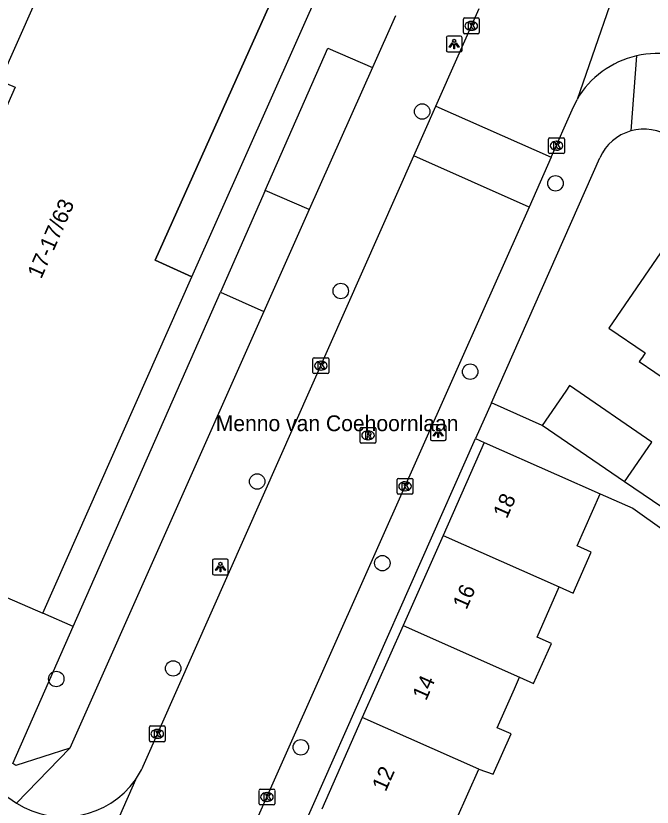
# Model space of a CAD drawing. Extents: x 160026 to 161302, y 384757 to 385701.
# Drawn here: x 160154.3 to 160194.6, y 385323.4 to 385373.5 of the extents above; entities that cross this region are included whole.
import ezdxf

# ---------------------------------------------------------------- set-up
doc = ezdxf.new("R2010")
doc.units = 0
for name, color, linetype in [('IMGEO_Boom', 7, 'Continuous'), ('IMGEO_Groenvoorziening', 7, 'Continuous'), ('IMGEO_Kolk', 7, 'Continuous'), ('IMGEO_Lichtpunt', 7, 'Continuous'), ('IMGEO_Openbare_ruimte_label', 7, 'Continuous'), ('IMGEO_Pand', 7, 'Continuous'), ('IMGEO_Pand_nummerreeks', 7, 'Continuous'), ('IMGEO_Pand_overbouw', 7, 'Continuous'), ('IMGEO_Rijbaan_lokaal_gesloten', 7, 'Continuous'), ('IMGEO_Rijbaan_lokaal_open', 7, 'Continuous'), ('IMGEO_Rioolput', 7, 'Continuous'), ('IMGEO_Voetpad_open', 7, 'Continuous')]:
    doc.layers.add(name, color=color, linetype=linetype)

msp = doc.modelspace()

# ---------------------------------------------------------------- linework, layer by layer
at = {"layer": 'IMGEO_Boom'}
for centre in [(160180.05, 385367.48), (160188.503, 385362.927), (160174.888, 385356.1), (160183.091, 385350.984), (160169.586, 385344.021), (160177.524, 385338.842), (160164.264, 385332.167), (160156.85, 385331.499), (160172.357, 385327.165)]:
    msp.add_circle(centre, 0.489, dxfattribs=at)
at = {"layer": 'IMGEO_Groenvoorziening'}
msp.add_lwpolyline([(160154.104, 385326.136), (160157.93, 385334.826)], dxfattribs=at)
at = {"layer": 'IMGEO_Kolk'}
for p, q in [((160182.736, 385373.412), (160183.588, 385373.412)), ((160182.661, 385372.486), (160182.661, 385373.338)), ((160183.149, 385373.192), (160183.174, 385373.192)), ((160183.662, 385373.338), (160183.662, 385372.486)), ((160183.588, 385372.412), (160182.736, 385372.412)), ((160183.172, 385372.632), (160183.147, 385372.632)), ((160188.068, 385364.885), (160188.068, 385365.737)), ((160188.143, 385365.811), (160188.995, 385365.811)), ((160188.556, 385365.591), (160188.581, 385365.591)), ((160189.069, 385365.737), (160189.069, 385364.885)), ((160188.579, 385365.031), (160188.554, 385365.031)), ((160188.995, 385364.811), (160188.143, 385364.811)), ((160173.2, 385351.863), (160174.052, 385351.863)), ((160173.125, 385350.937), (160173.125, 385351.789)), ((160173.613, 385351.643), (160173.638, 385351.643)), ((160174.126, 385351.789), (160174.126, 385350.937)), ((160174.052, 385350.863), (160173.2, 385350.863)), ((160173.636, 385351.083), (160173.611, 385351.083)), ((160178.467, 385343.293), (160178.467, 385344.145)), ((160178.542, 385344.219), (160179.394, 385344.219)), ((160178.955, 385343.999), (160178.98, 385343.999)), ((160179.468, 385344.145), (160179.468, 385343.293)), ((160178.978, 385343.439), (160178.953, 385343.439)), ((160179.394, 385343.219), (160178.542, 385343.219)), ((160162.752, 385327.594), (160162.752, 385328.446)), ((160162.827, 385328.52), (160163.679, 385328.52)), ((160163.24, 385328.3), (160163.265, 385328.3)), ((160163.753, 385328.446), (160163.753, 385327.594)), ((160163.263, 385327.74), (160163.238, 385327.74)), ((160163.679, 385327.52), (160162.827, 385327.52)), ((160169.704, 385323.586), (160169.704, 385324.438)), ((160169.779, 385324.512), (160170.631, 385324.512)), ((160170.192, 385324.292), (160170.217, 385324.292)), ((160170.705, 385324.438), (160170.705, 385323.586)), ((160170.215, 385323.732), (160170.19, 385323.732)), ((160170.631, 385323.512), (160169.779, 385323.512))]:
    msp.add_line(p, q, dxfattribs=at)
for points in [[(160182.736, 385373.412), (160183.588, 385373.412)], [(160182.661, 385372.486), (160182.661, 385373.338)], [(160182.982, 385373.112), (160183.105, 385373.112), (160183.105, 385372.961), (160183.235, 385373.112), (160183.399, 385373.112), (160183.253, 385372.961), (160183.406, 385372.712), (160183.254, 385372.712), (160183.169, 385372.876), (160183.105, 385372.809), (160183.105, 385372.712), (160182.982, 385372.712), (160182.982, 385373.112)], [(160183.662, 385373.338), (160183.662, 385372.486)], [(160183.588, 385372.412), (160182.736, 385372.412)], [(160188.068, 385364.885), (160188.068, 385365.737)], [(160188.143, 385365.811), (160188.995, 385365.811)], [(160188.389, 385365.511), (160188.512, 385365.511), (160188.512, 385365.36), (160188.642, 385365.511), (160188.806, 385365.511), (160188.66, 385365.36), (160188.813, 385365.111), (160188.661, 385365.111), (160188.576, 385365.275), (160188.512, 385365.208), (160188.512, 385365.111), (160188.389, 385365.111), (160188.389, 385365.511)], [(160189.069, 385365.737), (160189.069, 385364.885)], [(160188.995, 385364.811), (160188.143, 385364.811)], [(160173.2, 385351.863), (160174.052, 385351.863)], [(160173.125, 385350.937), (160173.125, 385351.789)], [(160173.446, 385351.563), (160173.569, 385351.563), (160173.569, 385351.412), (160173.699, 385351.563), (160173.863, 385351.563), (160173.717, 385351.412), (160173.87, 385351.163), (160173.718, 385351.163), (160173.633, 385351.327), (160173.569, 385351.26), (160173.569, 385351.163), (160173.446, 385351.163), (160173.446, 385351.563)], [(160174.126, 385351.789), (160174.126, 385350.937)], [(160174.052, 385350.863), (160173.2, 385350.863)], [(160178.467, 385343.293), (160178.467, 385344.145)], [(160178.542, 385344.219), (160179.394, 385344.219)], [(160178.788, 385343.919), (160178.911, 385343.919), (160178.911, 385343.768), (160179.041, 385343.919), (160179.205, 385343.919), (160179.059, 385343.768), (160179.212, 385343.519), (160179.06, 385343.519), (160178.975, 385343.683), (160178.911, 385343.616), (160178.911, 385343.519), (160178.788, 385343.519), (160178.788, 385343.919)], [(160179.468, 385344.145), (160179.468, 385343.293)], [(160179.394, 385343.219), (160178.542, 385343.219)], [(160162.752, 385327.594), (160162.752, 385328.446)], [(160162.827, 385328.52), (160163.679, 385328.52)], [(160163.753, 385328.446), (160163.753, 385327.594)], [(160163.073, 385328.22), (160163.196, 385328.22), (160163.196, 385328.069), (160163.326, 385328.22), (160163.49, 385328.22), (160163.344, 385328.069), (160163.497, 385327.82), (160163.345, 385327.82), (160163.26, 385327.984), (160163.196, 385327.917), (160163.196, 385327.82), (160163.073, 385327.82), (160163.073, 385328.22)], [(160163.679, 385327.52), (160162.827, 385327.52)], [(160169.704, 385323.586), (160169.704, 385324.438)], [(160169.779, 385324.512), (160170.631, 385324.512)], [(160170.025, 385324.212), (160170.148, 385324.212), (160170.148, 385324.061), (160170.278, 385324.212), (160170.442, 385324.212), (160170.296, 385324.061), (160170.449, 385323.812), (160170.297, 385323.812), (160170.212, 385323.976), (160170.148, 385323.909), (160170.148, 385323.812), (160170.025, 385323.812), (160170.025, 385324.212)], [(160170.705, 385324.438), (160170.705, 385323.586)], [(160170.631, 385323.512), (160169.779, 385323.512)]]:
    msp.add_lwpolyline(points, dxfattribs=at)
for centre, start, end in [((160182.738, 385373.336), 91.552, 178.448), ((160182.738, 385373.336), 91.552, 178.448), ((160183.586, 385373.336), 1.552, 88.448), ((160183.586, 385373.336), 1.552, 88.448), ((160182.738, 385372.488), 181.552, 268.448), ((160182.738, 385372.488), 181.552, 268.448), ((160183.586, 385372.488), 271.552, 358.448), ((160183.586, 385372.488), 271.552, 358.448), ((160188.145, 385365.735), 91.552, 178.448), ((160188.145, 385365.735), 91.552, 178.448), ((160188.993, 385365.735), 1.552, 88.448), ((160188.993, 385365.735), 1.552, 88.448), ((160188.145, 385364.887), 181.552, 268.448), ((160188.145, 385364.887), 181.552, 268.448), ((160188.993, 385364.887), 271.552, 358.448), ((160188.993, 385364.887), 271.552, 358.448), ((160173.202, 385351.787), 91.552, 178.448), ((160173.202, 385351.787), 91.552, 178.448), ((160174.05, 385351.787), 1.552, 88.448), ((160174.05, 385351.787), 1.552, 88.448), ((160173.202, 385350.939), 181.552, 268.448), ((160173.202, 385350.939), 181.552, 268.448), ((160174.05, 385350.939), 271.552, 358.448), ((160174.05, 385350.939), 271.552, 358.448), ((160178.544, 385344.143), 91.552, 178.448), ((160178.544, 385344.143), 91.552, 178.448), ((160179.392, 385344.143), 1.552, 88.448), ((160179.392, 385344.143), 1.552, 88.448), ((160178.544, 385343.295), 181.552, 268.448), ((160178.544, 385343.295), 181.552, 268.448), ((160179.392, 385343.295), 271.552, 358.448), ((160179.392, 385343.295), 271.552, 358.448), ((160162.829, 385328.444), 91.552, 178.448), ((160162.829, 385328.444), 91.552, 178.448), ((160163.677, 385328.444), 1.552, 88.448), ((160163.677, 385328.444), 1.552, 88.448), ((160162.829, 385327.596), 181.552, 268.448), ((160162.829, 385327.596), 181.552, 268.448), ((160163.677, 385327.596), 271.552, 358.448), ((160163.677, 385327.596), 271.552, 358.448), ((160169.781, 385324.436), 91.552, 178.448), ((160169.781, 385324.436), 91.552, 178.448), ((160170.629, 385324.436), 1.552, 88.448), ((160170.629, 385324.436), 1.552, 88.448), ((160169.781, 385323.588), 181.552, 268.448), ((160169.781, 385323.588), 181.552, 268.448), ((160170.629, 385323.588), 271.552, 358.448), ((160170.629, 385323.588), 271.552, 358.448)]:
    msp.add_arc(centre, 0.0765, start, end, dxfattribs=at)
for centre, major_axis, ratio, start_param, end_param in [((160183.148, 385372.912), (-0.387, 0.002), 0.722429, 4.712389, 7.853982), ((160183.173, 385372.912), (-0.39, 0.002), 0.717154, 1.570796, 4.712389), ((160188.555, 385365.311), (-0.387, 0.002), 0.722429, 4.712389, 7.853982), ((160188.58, 385365.311), (-0.39, 0.002), 0.717154, 1.570796, 4.712389), ((160173.612, 385351.363), (-0.387, 0.002), 0.722429, 4.712389, 7.853982), ((160173.637, 385351.363), (-0.39, 0.002), 0.717154, 1.570796, 4.712389), ((160178.954, 385343.719), (-0.387, 0.002), 0.722429, 4.712389, 7.853982), ((160178.979, 385343.719), (-0.39, 0.002), 0.717154, 1.570796, 4.712389), ((160163.239, 385328.02), (-0.387, 0.002), 0.722429, 4.712389, 7.853982), ((160163.264, 385328.02), (-0.39, 0.002), 0.717154, 1.570796, 4.712389), ((160170.191, 385324.012), (-0.387, 0.002), 0.722429, 4.712389, 7.853982), ((160170.216, 385324.012), (-0.39, 0.002), 0.717154, 1.570796, 4.712389)]:
    msp.add_ellipse(centre, major_axis=major_axis, ratio=ratio, start_param=start_param, end_param=end_param, dxfattribs=at)
at = {"layer": 'IMGEO_Lichtpunt'}
for p, q in [((160181.582, 385372.163), (160181.582, 385371.356)), ((160181.582, 385372.163), (160181.582, 385371.356)), ((160182.484, 385372.258), (160181.676, 385372.258)), ((160182.484, 385372.258), (160181.676, 385372.258)), ((160182.578, 385371.356), (160182.578, 385372.163)), ((160182.578, 385371.356), (160182.578, 385372.163)), ((160181.676, 385371.262), (160182.484, 385371.262)), ((160181.676, 385371.262), (160182.484, 385371.262)), ((160180.569, 385347.512), (160180.569, 385346.705)), ((160180.569, 385347.512), (160180.569, 385346.705)), ((160181.471, 385347.607), (160180.663, 385347.607)), ((160181.471, 385347.607), (160180.663, 385347.607)), ((160181.565, 385346.705), (160181.565, 385347.512)), ((160181.565, 385346.705), (160181.565, 385347.512)), ((160180.663, 385346.611), (160181.471, 385346.611)), ((160180.663, 385346.611), (160181.471, 385346.611)), ((160166.759, 385339.002), (160166.759, 385338.195)), ((160166.759, 385339.002), (160166.759, 385338.195)), ((160167.661, 385339.097), (160166.853, 385339.097)), ((160167.661, 385339.097), (160166.853, 385339.097)), ((160167.755, 385338.195), (160167.755, 385339.002)), ((160167.755, 385338.195), (160167.755, 385339.002)), ((160166.853, 385338.101), (160167.661, 385338.101)), ((160166.853, 385338.101), (160167.661, 385338.101))]:
    msp.add_line(p, q, dxfattribs=at)
for points in [[(160181.956, 385371.827), (160181.995, 385371.799), (160181.807, 385371.537), (160181.769, 385371.564), (160181.956, 385371.827)], [(160182.058, 385371.779), (160182.105, 385371.779), (160182.105, 385371.457), (160182.058, 385371.457), (160182.058, 385371.779)], [(160182.168, 385371.799), (160182.206, 385371.826), (160182.393, 385371.564), (160182.354, 385371.536), (160182.168, 385371.799)], [(160180.943, 385347.176), (160180.982, 385347.148), (160180.794, 385346.886), (160180.756, 385346.913), (160180.943, 385347.176)], [(160181.045, 385347.128), (160181.092, 385347.128), (160181.092, 385346.806), (160181.045, 385346.806), (160181.045, 385347.128)], [(160181.155, 385347.148), (160181.193, 385347.175), (160181.38, 385346.913), (160181.341, 385346.885), (160181.155, 385347.148)], [(160167.133, 385338.666), (160167.172, 385338.638), (160166.984, 385338.376), (160166.946, 385338.403), (160167.133, 385338.666)], [(160167.235, 385338.618), (160167.282, 385338.618), (160167.282, 385338.296), (160167.235, 385338.296), (160167.235, 385338.618)], [(160167.345, 385338.638), (160167.383, 385338.665), (160167.57, 385338.403), (160167.531, 385338.375), (160167.345, 385338.638)]]:
    msp.add_lwpolyline(points, dxfattribs=at)
for centre in [(160182.081, 385371.961), (160181.068, 385347.31), (160167.258, 385338.8)]:
    msp.add_circle(centre, 0.0994, dxfattribs=at)
for centre, start, end in [((160181.676, 385372.163), 90, 180), ((160181.676, 385372.163), 90, 180), ((160182.484, 385372.163), 0, 90), ((160182.484, 385372.163), 0, 90), ((160181.676, 385371.356), 180, 270), ((160181.676, 385371.356), 180, 270), ((160182.484, 385371.356), 270, 0), ((160182.484, 385371.356), 270, 360), ((160180.663, 385347.512), 90, 180), ((160180.663, 385347.512), 90, 180), ((160181.471, 385347.512), 0, 90), ((160181.471, 385347.512), 0, 90), ((160180.663, 385346.705), 180, 270), ((160180.663, 385346.705), 180, 270), ((160181.471, 385346.705), 270, 0), ((160181.471, 385346.705), 270, 360), ((160166.853, 385339.002), 90, 180), ((160166.853, 385339.002), 90, 180), ((160167.661, 385339.002), 0, 90), ((160167.661, 385339.002), 0, 90), ((160166.853, 385338.195), 180, 270), ((160166.853, 385338.195), 180, 270), ((160167.661, 385338.195), 270, 0), ((160167.661, 385338.195), 270, 360)]:
    msp.add_arc(centre, 0.0946, start, end, dxfattribs=at)
at = {"layer": 'IMGEO_Pand'}
for points in [[(160171.975, 385382.642), (160162.094, 385389.268), (160153.298, 385369.433), (160154.24, 385369.015), (160151.647, 385363.162), (160150.705, 385363.58), (160139.497, 385338.47), (160151.041, 385330.714), (160153.709, 385336.675), (160155.989, 385335.681)], [(160165.448, 385357.005), (160163.123, 385358.056), (160171.47, 385376.693)], [(160202.967, 385359.107), (160197.936, 385362.557), (160191.892, 385353.744), (160194.187, 385352.17), (160194.01, 385351.912), (160193.818, 385351.633), (160196.779, 385349.602), (160198.037, 385351.436)], [(160155.989, 385335.681), (160165.448, 385357.005)], [(160192.887, 385344.004), (160194.375, 385346.174), (160194.611, 385346.519), (160189.392, 385350.098), (160189.155, 385349.752), (160187.667, 385347.582)], [(160192.887, 385344.004), (160187.667, 385347.582)], [(160183.991, 385346.496), (160181.376, 385340.601)], [(160183.991, 385346.496), (160188.562, 385344.47), (160191.334, 385343.239)], [(160188.739, 385337.335), (160189.62, 385336.944), (160190.77, 385339.537), (160189.87, 385339.937), (160191.334, 385343.239)], [(160181.376, 385340.601), (160178.842, 385334.889)], [(160181.376, 385340.601), (160188.739, 385337.335)], [(160186.23, 385331.61), (160187.118, 385331.216), (160188.244, 385333.755), (160187.331, 385334.159), (160188.739, 385337.335)], [(160178.842, 385334.889), (160176.253, 385329.053)], [(160178.842, 385334.889), (160186.23, 385331.61)], [(160183.64, 385325.775), (160184.559, 385325.471), (160185.689, 385328.019), (160184.81, 385328.409), (160185.9, 385330.867), (160186.23, 385331.61)], [(160176.253, 385329.053), (160173.679, 385323.249)], [(160183.64, 385325.775), (160176.253, 385329.053)], [(160181.141, 385319.939), (160181.191, 385320.052), (160182.001, 385319.693), (160183.137, 385322.255), (160182.253, 385322.647), (160183.64, 385325.775)]]:
    msp.add_lwpolyline(points, dxfattribs=at)
at = {"layer": 'IMGEO_Pand_overbouw'}
msp.add_lwpolyline([(160165.448, 385357.005), (160173.751, 385375.686), (160171.47, 385376.693), (160163.123, 385358.056)], close=True, dxfattribs=at)
at = {"layer": 'IMGEO_Rijbaan_lokaal_gesloten'}
for points in [[(160196.265, 385386.698), (160189.867, 385368.251)], [(160180.917, 385367.823), (160183.661, 385374.016)], [(160188.235, 385364.58), (160189.568, 385367.579), (160189.867, 385368.251)], [(160162.369, 385325.971), (160179.518, 385364.667)], [(160186.831, 385361.426), (160183.877, 385354.785), (160182.332, 385351.312), (160156.947, 385294.248), (160155.452, 385290.886), (160155.175, 385290.263)], [(160161.865, 385325.106), (160155.004, 385309.501)]]:
    msp.add_lwpolyline(points, dxfattribs=at)
for centre, radius, start, end in [((160194.955, 385365.25), 5.907, 102.8898, 149.4662), ((160194.955, 385365.247), 5.91, 56.3399, 102.8881), ((160157.252, 385328.373), 5.653, 324.6922, 334.8526)]:
    msp.add_arc(centre, radius, start, end, dxfattribs=at)
at = {"layer": 'IMGEO_Rijbaan_lokaal_open'}
for points in [[(160179.518, 385364.667), (160180.917, 385367.823)], [(160180.917, 385367.823), (160188.235, 385364.58)], [(160186.831, 385361.426), (160179.518, 385364.667)], [(160188.235, 385364.58), (160186.831, 385361.426)], [(160123.334, 385344.855), (160153.286, 385324.341), (160154.329, 385323.627)]]:
    msp.add_lwpolyline(points, dxfattribs=at)
msp.add_arc((160157.317, 385328.34), 5.58, 237.6235, 324.5838, dxfattribs=at)
at = {"layer": 'IMGEO_Rioolput'}
for p, q in [((160176.117, 385346.52), (160176.117, 385347.372)), ((160176.192, 385347.446), (160177.044, 385347.446)), ((160177.118, 385347.372), (160177.118, 385346.52)), ((160176.605, 385347.226), (160176.63, 385347.226)), ((160177.044, 385346.446), (160176.192, 385346.446)), ((160176.628, 385346.666), (160176.603, 385346.666))]:
    msp.add_line(p, q, dxfattribs=at)
for points in [[(160176.117, 385346.52), (160176.117, 385347.372)], [(160176.192, 385347.446), (160177.044, 385347.446)], [(160177.118, 385347.372), (160177.118, 385346.52)], [(160176.706, 385347.144), (160176.454, 385347.146), (160176.454, 385346.746)], [(160176.454, 385346.746), (160176.578, 385346.746), (160176.578, 385346.908), (160176.589, 385346.908)], [(160176.632, 385347.065), (160176.578, 385347.065), (160176.578, 385346.984)], [(160176.578, 385346.984), (160176.63, 385346.984)], [(160176.636, 385346.879), (160176.707, 385346.746), (160176.847, 385346.746), (160176.782, 385346.872)], [(160177.044, 385346.446), (160176.192, 385346.446)]]:
    msp.add_lwpolyline(points, dxfattribs=at)
for centre, radius, start, end in [((160176.194, 385347.37), 0.0765, 91.552, 178.448), ((160176.194, 385347.37), 0.0765, 91.552, 178.448), ((160177.042, 385347.37), 0.0765, 1.552, 88.448), ((160177.042, 385347.37), 0.0765, 1.552, 88.448), ((160176.588, 385346.855), 0.0533, 26.0293, 88.6989), ((160176.614, 385347.173), 0.19, 274.7715, 282.9687), ((160176.638, 385346.969), 0.0964, 77.0061, 93.1865), ((160176.652, 385347.026), 0.0378, 276.6634, 79.6772), ((160176.705, 385347.034), 0.109, 350.3612, 89.416), ((160176.703, 385347.034), 0.112, 277.5842, 350.9817), ((160176.687, 385346.819), 0.108, 29.5134, 73.7905), ((160176.194, 385346.522), 0.0765, 181.552, 268.448), ((160176.194, 385346.522), 0.0765, 181.552, 268.448), ((160177.042, 385346.522), 0.0765, 271.552, 358.448), ((160177.042, 385346.522), 0.0765, 271.552, 358.448)]:
    msp.add_arc(centre, radius, start, end, dxfattribs=at)
for centre, major_axis, ratio, start_param, end_param in [((160176.604, 385346.946), (-0.387, 0.002), 0.722429, 4.712389, 7.853982), ((160176.629, 385346.946), (-0.39, 0.002), 0.717154, 1.570796, 4.712389)]:
    msp.add_ellipse(centre, major_axis=major_axis, ratio=ratio, start_param=start_param, end_param=end_param, dxfattribs=at)
at = {"layer": 'IMGEO_Voetpad_open'}
for points in [[(160165.448, 385357.005), (160173.751, 385375.686)], [(160178.351, 385373.553), (160176.895, 385370.279)], [(160170.101, 385362.472), (160174.072, 385371.492), (160176.895, 385370.279)], [(160193.637, 385371.008), (160193.277, 385366.246)], [(160176.895, 385370.279), (160172.889, 385361.265)], [(160184.436, 385349.013), (160191.319, 385364.551)], [(160170.101, 385362.472), (160167.264, 385356.027)], [(160172.889, 385361.265), (160170.101, 385362.472)], [(160172.889, 385361.265), (160170.015, 385354.799)], [(160157.93, 385334.826), (160167.264, 385356.027)], [(160167.264, 385356.027), (160170.015, 385354.799)], [(160170.015, 385354.799), (160157.711, 385327.115)], [(160184.436, 385349.013), (160183.431, 385346.744)], [(160187.667, 385347.582), (160184.436, 385349.013)], [(160155.597, 385283.906), (160158.414, 385290.267), (160159.311, 385292.29), (160183.431, 385346.744)], [(160183.431, 385346.744), (160183.991, 385346.496)], [(160200.439, 385338.864), (160192.887, 385344.004)], [(160191.334, 385343.239), (160193.398, 385342.322), (160203.776, 385334.937), (160214.086, 385330.356), (160214.852, 385331.675)], [(160157.93, 385334.826), (160155.989, 385335.681)], [(160157.711, 385327.115), (160154.293, 385326.006), (160154.104, 385326.136)], [(160157.711, 385327.115), (160154.329, 385323.627)]]:
    msp.add_lwpolyline(points, dxfattribs=at)
for centre, start, end in [((160194.105, 385363.315), 55.4629, 105.7798), ((160194.103, 385363.314), 105.7274, 156.0367)]:
    msp.add_arc(centre, 3.046, start, end, dxfattribs=at)

# ---------------------------------------------------------------- texts
at = {"layer": 'IMGEO_Openbare_ruimte_label'}
msp.add_text('Menno van Coehoornlaan', height=1, rotation=0, dxfattribs=at).set_placement((160166.962, 385347.213))
at = {"layer": 'IMGEO_Pand_nummerreeks'}
for s, rotation, p in [('17-17/63', 66.2418, (160155.89, 385356.817)), ('18', 66.0792, (160185.414, 385341.613)), ('16', 66.0792, (160182.854, 385335.843)), ('14', 66.0792, (160180.296, 385330.076)), ('12', 66.0775, (160177.735, 385324.305))]:
    msp.add_text(s, height=1, rotation=rotation, dxfattribs=at).set_placement(p)

doc.saveas('drawing.dxf')
